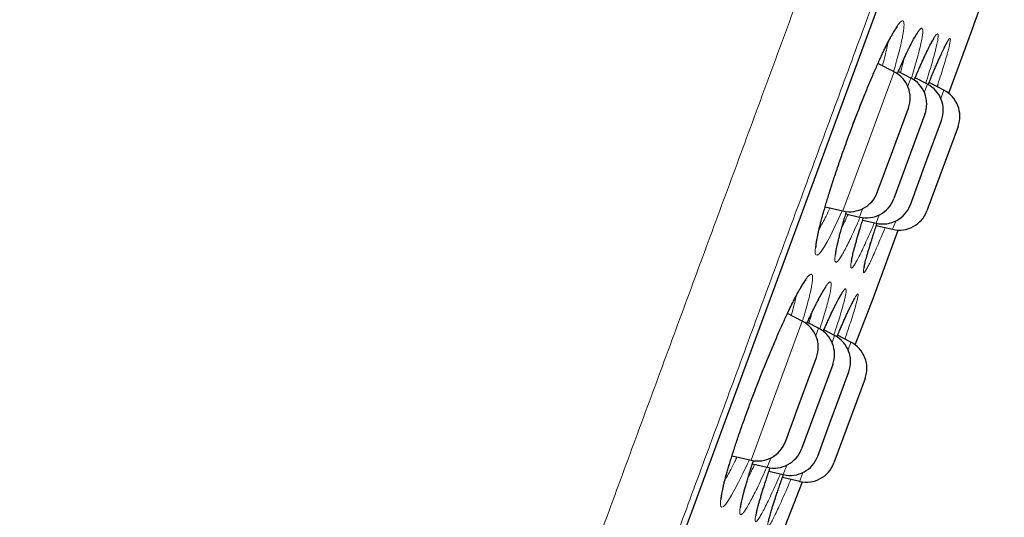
# Model space of a CAD drawing. Header units: millimetres. Extents: x 8 to 791, y 12 to 1717.
# Tile 334 of 341: x 765 to 782, y 1556 to 1564. Entities that reach past the tile are written whole.
import ezdxf

# ---------------------------------------------------------------- set-up
doc = ezdxf.new("R2010")
doc.units = ezdxf.units.MM

msp = doc.modelspace()

# ---------------------------------------------------------------- linework, layer by layer
at = {"color": 8, "linetype": 'Continuous', "lineweight": 0}
for p, q in [((767.427, 1531.391), (790.25, 1593.26)), ((780.804, 1562.921), (781.234, 1564.085)), ((779.443, 1562.103), (779.879, 1563.285)), ((780.16, 1563.181), (780.108, 1563.04)), ((780.39, 1562.936), (780.442, 1563.077)), ((780.723, 1562.974), (780.671, 1562.833)), ((779.007, 1560.921), (779.443, 1562.103)), ((779.34, 1560.958), (779.288, 1560.817)), ((779.57, 1560.713), (779.622, 1560.854)), ((779.903, 1560.75), (779.851, 1560.609)), ((779.518, 1559.433), (779.947, 1560.596)), ((777.804, 1557.662), (778.316, 1559.049)), ((778.592, 1558.929), (778.546, 1558.804)), ((778.821, 1558.684), (778.865, 1558.804)), ((779.143, 1558.69), (779.095, 1558.559)), ((777.444, 1556.685), (777.804, 1557.662)), ((777.778, 1556.722), (777.719, 1556.565)), ((777.993, 1556.44), (778.053, 1556.602)), ((778.327, 1556.477), (778.271, 1556.326))]:
    msp.add_line(p, q, dxfattribs=at)
at = {"color": 7, "linetype": 'Continuous', "lineweight": 30}
for p, q in [((767.436, 1531.412), (790.244, 1593.239)), ((781.234, 1564.085), (781.519, 1564.881)), ((780.804, 1562.921), (781.232, 1564.081)), ((779.879, 1563.285), (779.602, 1563.428)), ((780.16, 1563.181), (779.948, 1563.291)), ((780.442, 1563.077), (780.235, 1563.184)), ((780.455, 1563.066), (780.478, 1563.123)), ((780.723, 1562.974), (780.47, 1563.104)), ((780.619, 1563.072), (780.606, 1563.034)), ((779.855, 1561.951), (780.119, 1562.667)), ((780.4, 1562.564), (779.872, 1561.131)), ((780.418, 1561.743), (780.682, 1562.46)), ((780.963, 1562.356), (780.435, 1560.923)), ((779.59, 1561.235), (779.855, 1561.951)), ((780.153, 1561.027), (780.418, 1561.743)), ((778.703, 1560.992), (779.007, 1560.921)), ((779.055, 1560.872), (779.288, 1560.817)), ((779.343, 1560.767), (779.57, 1560.713)), ((779.519, 1559.436), (779.947, 1560.596)), ((779.574, 1560.675), (779.851, 1560.609)), ((779.217, 1558.643), (779.518, 1559.433)), ((778.316, 1559.049), (778.064, 1559.179)), ((778.592, 1558.929), (778.402, 1559.026)), ((778.865, 1558.804), (778.682, 1558.898)), ((778.902, 1558.779), (778.92, 1558.821)), ((779.143, 1558.69), (778.914, 1558.808)), ((778.246, 1557.591), (778.556, 1558.432)), ((778.832, 1558.311), (778.303, 1556.878)), ((778.773, 1557.284), (779.105, 1558.186)), ((779.383, 1558.072), (778.854, 1556.639)), ((778.028, 1556.999), (778.246, 1557.591)), ((778.577, 1556.753), (778.773, 1557.284)), ((777.121, 1556.761), (777.444, 1556.685)), ((777.468, 1556.624), (777.719, 1556.565)), ((777.749, 1556.497), (777.993, 1556.44)), ((777.978, 1556.395), (778.271, 1556.326)), ((777.767, 1554.915), (778.319, 1556.317))]:
    msp.add_line(p, q, dxfattribs=at)
at = {"color": 8, "linetype": 'Continuous', "lineweight": 0, "flags": 128}
for points in [[(778.994, 1560.924), (778.926, 1560.774), (778.854, 1560.623), (778.793, 1560.5), (778.737, 1560.394), (778.682, 1560.302), (778.635, 1560.233), (778.597, 1560.188), (778.568, 1560.169), (778.548, 1560.175), (778.537, 1560.206), (778.536, 1560.262), (778.544, 1560.342), (778.562, 1560.445), (778.589, 1560.57), (778.625, 1560.715), (778.669, 1560.878), (778.721, 1561.057), (778.781, 1561.251), (778.846, 1561.456), (778.918, 1561.669), (778.994, 1561.889), (779.073, 1562.112), (779.156, 1562.335), (779.24, 1562.556), (779.325, 1562.772), (779.409, 1562.98), (779.492, 1563.178), (779.572, 1563.363), (779.651, 1563.54), (779.726, 1563.698), (779.795, 1563.835), (779.795, 1563.835)], [(777.415, 1556.692), (777.384, 1556.626), (777.306, 1556.46), (777.233, 1556.313), (777.171, 1556.194), (777.114, 1556.093), (777.06, 1556.005), (777.014, 1555.94), (776.977, 1555.9), (776.949, 1555.885), (776.931, 1555.896), (776.922, 1555.931), (776.924, 1555.991), (776.936, 1556.075), (776.957, 1556.181), (776.988, 1556.309), (777.028, 1556.457), (777.076, 1556.621), (777.132, 1556.802), (777.196, 1556.997), (777.266, 1557.202), (777.341, 1557.415), (777.422, 1557.635), (777.505, 1557.856), (777.591, 1558.078), (777.679, 1558.298), (777.767, 1558.511), (777.854, 1558.716), (777.939, 1558.911), (778.021, 1559.093), (778.103, 1559.266), (778.18, 1559.42), (778.249, 1559.553), (778.249, 1559.553)]]:
    msp.add_lwpolyline(points, dxfattribs=at)
at = {"color": 7, "linetype": 'Continuous', "lineweight": 30}
for centre, start, end in [((780.763, 1564.254), 339.7512, 340.2248), ((779.65, 1562.841), 339.7512, 62.7512), ((779.931, 1562.737), 339.7512, 62.7512), ((780.213, 1562.633), 339.7512, 62.7512), ((780.494, 1562.529), 339.7512, 62.7512), ((779.121, 1561.408), 256.7512, 339.7512), ((779.403, 1561.304), 256.7512, 339.7512), ((779.684, 1561.2), 256.7512, 339.7512), ((779.966, 1561.096), 256.7512, 339.7512), ((779.05, 1559.61), 339.2777, 339.7512), ((778.087, 1558.605), 339.7512, 62.7512), ((778.363, 1558.484), 339.7512, 62.7512), ((778.636, 1558.359), 339.7512, 62.7512), ((778.914, 1558.245), 339.7512, 62.7512), ((777.559, 1557.172), 256.7512, 339.7512), ((777.834, 1557.051), 256.7512, 339.7512), ((778.108, 1556.926), 256.7512, 339.7512), ((778.385, 1556.812), 256.7512, 339.7512)]:
    msp.add_arc(centre, 0.5, start, end, dxfattribs=at)
at = {"color": 8, "linetype": 'Continuous', "lineweight": 0}
for points, knots in [([(765.953, 1602.75), (765.951, 1602.744), (765.946, 1602.732), (765.911, 1602.638), (765.856, 1602.487), (765.778, 1602.275), (765.678, 1602.005), (765.558, 1601.679), (765.417, 1601.298), (765.256, 1600.861), (765.073, 1600.366), (764.869, 1599.813), (764.644, 1599.201), (764.398, 1598.536), (764.133, 1597.818), (763.851, 1597.053), (763.553, 1596.244), (763.239, 1595.394), (762.909, 1594.499), (762.561, 1593.555), (762.195, 1592.563), (761.811, 1591.524), (761.414, 1590.446), (761.003, 1589.331), (760.581, 1588.188), (760.15, 1587.02), (759.711, 1585.83), (759.262, 1584.613), (758.801, 1583.364), (758.329, 1582.084), (757.847, 1580.776), (757.357, 1579.449), (756.862, 1578.107), (756.365, 1576.76), (755.867, 1575.411), (755.37, 1574.062), (754.87, 1572.708), (754.367, 1571.344), (753.861, 1569.971), (753.352, 1568.593), (752.846, 1567.22), (752.342, 1565.855), (751.846, 1564.509), (751.357, 1563.184), (750.877, 1561.882), (750.403, 1560.597), (749.934, 1559.325), (749.47, 1558.069), (749.013, 1556.83), (748.567, 1555.62), (748.131, 1554.44), (747.711, 1553.299), (747.305, 1552.2), (746.915, 1551.143), (746.539, 1550.123), (746.175, 1549.138), (745.825, 1548.188), (745.489, 1547.278), (745.171, 1546.415), (744.87, 1545.599), (744.589, 1544.838), (744.329, 1544.132), (744.089, 1543.481), (743.867, 1542.881), (743.665, 1542.332), (743.481, 1541.835), (743.318, 1541.391), (743.176, 1541.006), (743.055, 1540.679), (742.957, 1540.413), (742.881, 1540.208), (742.827, 1540.06), (742.797, 1539.978), (742.784, 1539.944), (742.788, 1539.954), (742.788, 1539.954)], [0, 0, 0, 0, 0.014, 0.028, 0.042, 0.056, 0.07, 0.08375, 0.0975, 0.11125, 0.125, 0.139, 0.153, 0.167, 0.181, 0.195, 0.20875, 0.2225, 0.23625, 0.25, 0.264, 0.278, 0.292, 0.306, 0.32, 0.33375, 0.3475, 0.36125, 0.375, 0.389, 0.403, 0.417, 0.431, 0.445, 0.45875, 0.4725, 0.48625, 0.5, 0.514, 0.528, 0.542, 0.556, 0.57, 0.58375, 0.5975, 0.61125, 0.625, 0.639, 0.653, 0.667, 0.680999, 0.694999, 0.708749, 0.722499, 0.73625, 0.75, 0.763999, 0.777999, 0.791999, 0.805999, 0.819999, 0.833749, 0.847499, 0.861249, 0.874999, 0.888999, 0.902999, 0.916999, 0.930999, 0.944999, 0.958749, 0.972499, 0.986249, 0.999999, 1, 1, 1, 1]), ([(765.506, 1530.008), (765.508, 1530.014), (765.513, 1530.026), (765.549, 1530.125), (765.607, 1530.282), (765.689, 1530.503), (765.793, 1530.785), (765.918, 1531.126), (766.065, 1531.524), (766.233, 1531.98), (766.424, 1532.496), (766.637, 1533.074), (766.872, 1533.712), (767.129, 1534.407), (767.405, 1535.156), (767.7, 1535.955), (768.011, 1536.799), (768.339, 1537.686), (768.683, 1538.621), (769.047, 1539.606), (769.429, 1540.642), (769.829, 1541.727), (770.244, 1542.852), (770.673, 1544.016), (771.113, 1545.209), (771.563, 1546.428), (772.022, 1547.67), (772.49, 1548.941), (772.971, 1550.245), (773.464, 1551.581), (773.968, 1552.947), (774.479, 1554.331), (774.996, 1555.732), (775.514, 1557.138), (776.034, 1558.547), (776.553, 1559.955), (777.075, 1561.368), (777.6, 1562.792), (778.129, 1564.225), (778.659, 1565.664), (779.188, 1567.097), (779.714, 1568.522), (780.232, 1569.928), (780.743, 1571.311), (781.244, 1572.67), (781.738, 1574.011), (782.228, 1575.339), (782.712, 1576.651), (783.189, 1577.943), (783.655, 1579.207), (784.11, 1580.439), (784.549, 1581.629), (784.972, 1582.777), (785.379, 1583.881), (785.772, 1584.945), (786.151, 1585.974), (786.517, 1586.965), (786.868, 1587.915), (787.2, 1588.816), (787.514, 1589.667), (787.807, 1590.462), (788.079, 1591.199), (788.33, 1591.879), (788.561, 1592.505), (788.772, 1593.078), (788.964, 1593.597), (789.135, 1594.06), (789.283, 1594.462), (789.409, 1594.803), (789.511, 1595.081), (789.59, 1595.296), (789.646, 1595.447), (789.681, 1595.542), (789.686, 1595.554), (789.688, 1595.56)], [0, 0, 0, 0, 0.014, 0.028, 0.042, 0.056, 0.07, 0.08375, 0.0975, 0.11125, 0.125, 0.139, 0.153, 0.167, 0.181, 0.195, 0.20875, 0.2225, 0.23625, 0.25, 0.264, 0.278, 0.292, 0.306, 0.32, 0.33375, 0.3475, 0.36125, 0.375, 0.389, 0.403, 0.417, 0.431, 0.445, 0.45875, 0.4725, 0.48625, 0.5, 0.514, 0.528, 0.542, 0.556, 0.57, 0.58375, 0.5975, 0.61125, 0.625, 0.639, 0.653, 0.667, 0.681, 0.695, 0.70875, 0.7225, 0.73625, 0.75, 0.764, 0.778, 0.792, 0.806, 0.82, 0.83375, 0.8475, 0.86125, 0.875, 0.889, 0.903, 0.917, 0.931, 0.945, 0.95875, 0.9725, 0.98625, 1, 1, 1, 1]), ([(790.467, 1594.138), (790.465, 1594.133), (790.461, 1594.121), (790.425, 1594.025), (790.369, 1593.873), (790.29, 1593.658), (790.189, 1593.385), (790.067, 1593.054), (789.925, 1592.669), (789.762, 1592.227), (789.577, 1591.726), (789.37, 1591.166), (789.142, 1590.547), (788.894, 1589.873), (788.626, 1589.147), (788.34, 1588.373), (788.038, 1587.554), (787.721, 1586.694), (787.386, 1585.788), (787.034, 1584.832), (786.664, 1583.828), (786.276, 1582.777), (785.873, 1581.686), (785.457, 1580.557), (785.03, 1579.4), (784.594, 1578.218), (784.15, 1577.014), (783.695, 1575.782), (783.229, 1574.518), (782.751, 1573.222), (782.263, 1571.898), (781.768, 1570.556), (781.266, 1569.197), (780.763, 1567.834), (780.26, 1566.468), (779.756, 1565.103), (779.251, 1563.733), (778.741, 1562.352), (778.229, 1560.963), (777.714, 1559.568), (777.202, 1558.178), (776.692, 1556.797), (776.189, 1555.434), (775.695, 1554.093), (775.208, 1552.775), (774.729, 1551.476), (774.254, 1550.188), (773.785, 1548.916), (773.322, 1547.663), (772.87, 1546.438), (772.43, 1545.243), (772.004, 1544.089), (771.594, 1542.976), (771.199, 1541.907), (770.818, 1540.875), (770.45, 1539.877), (770.096, 1538.916), (769.756, 1537.995), (769.434, 1537.121), (769.129, 1536.296), (768.845, 1535.526), (768.581, 1534.811), (768.338, 1534.152), (768.115, 1533.545), (767.909, 1532.989), (767.724, 1532.486), (767.558, 1532.037), (767.414, 1531.647), (767.292, 1531.316), (767.193, 1531.048), (767.116, 1530.839), (767.062, 1530.692), (767.028, 1530.6), (767.024, 1530.588), (767.022, 1530.583)], [0, 0, 0, 0, 0.014, 0.028, 0.042, 0.056, 0.07, 0.08375, 0.0975, 0.11125, 0.125, 0.139, 0.153, 0.167, 0.181, 0.195, 0.20875, 0.2225, 0.23625, 0.25, 0.264, 0.278, 0.292, 0.306, 0.32, 0.33375, 0.3475, 0.36125, 0.375, 0.389, 0.403, 0.417, 0.431, 0.445, 0.45875, 0.4725, 0.48625, 0.5, 0.514, 0.528, 0.542, 0.556, 0.57, 0.58375, 0.5975, 0.61125, 0.625, 0.639, 0.653, 0.667, 0.681, 0.695, 0.70875, 0.7225, 0.73625, 0.75, 0.764, 0.778, 0.792, 0.806, 0.82, 0.83375, 0.8475, 0.86125, 0.875, 0.889, 0.903, 0.917, 0.931, 0.945, 0.95875, 0.9725, 0.98625, 1, 1, 1, 1]), ([(779.795, 1563.835), (779.815, 1563.872), (779.854, 1563.946), (779.905, 1564.03), (779.949, 1564.095), (779.986, 1564.137), (780.015, 1564.155), (780.035, 1564.147), (780.045, 1564.114), (780.045, 1564.056), (780.036, 1563.975), (780.018, 1563.87), (779.99, 1563.743), (779.953, 1563.597), (779.913, 1563.446), (779.881, 1563.338), (779.867, 1563.291)], [0, 0, 0, 0, 0.070229, 0.140665, 0.210896, 0.28412, 0.357577, 0.430802, 0.503963, 0.577358, 0.650523, 0.723842, 0.797397, 0.870716, 0.943752, 1, 1, 1, 1]), ([(780.13, 1563.692), (780.149, 1563.73), (780.187, 1563.806), (780.236, 1563.895), (780.279, 1563.964), (780.314, 1564.009), (780.34, 1564.031), (780.358, 1564.027), (780.365, 1563.998), (780.364, 1563.944), (780.353, 1563.867), (780.333, 1563.765), (780.303, 1563.642), (780.265, 1563.499), (780.221, 1563.343), (780.185, 1563.228), (780.169, 1563.172)], [0, 0, 0, 0, 0.069816, 0.13984, 0.209658, 0.281999, 0.354572, 0.426913, 0.49918, 0.571677, 0.643946, 0.716372, 0.78903, 0.861456, 0.933621, 1, 1, 1, 1]), ([(780.397, 1563.555), (780.417, 1563.599), (780.457, 1563.685), (780.507, 1563.783), (780.549, 1563.858), (780.582, 1563.908), (780.606, 1563.932), (780.621, 1563.933), (780.627, 1563.908), (780.624, 1563.857), (780.611, 1563.783), (780.588, 1563.685), (780.557, 1563.565), (780.517, 1563.425), (780.47, 1563.268), (780.433, 1563.15), (780.414, 1563.091)], [0, 0, 0, 0, 0.0759243, 0.1469108, 0.2181198, 0.2890997, 0.360171, 0.4314646, 0.5025296, 0.5738099, 0.645317, 0.716595, 0.787758, 0.8591471, 0.930308, 1, 1, 1, 1]), ([(779.678, 1563.388), (779.69, 1563.434), (779.716, 1563.531), (779.746, 1563.657), (779.764, 1563.743), (779.77, 1563.778), (779.77, 1563.782)], [0, 0, 0, 0, 0.297146, 0.628248, 0.960415, 1, 1, 1, 1]), ([(780.607, 1563.429), (780.628, 1563.477), (780.668, 1563.569), (780.718, 1563.676), (780.758, 1563.758), (780.791, 1563.816), (780.815, 1563.85), (780.829, 1563.858), (780.835, 1563.842), (780.83, 1563.8), (780.817, 1563.734), (780.795, 1563.644), (780.763, 1563.531), (780.723, 1563.398), (780.676, 1563.246), (780.638, 1563.13), (780.619, 1563.072)], [0, 0, 0, 0, 0.0771938, 0.1479858, 0.2189998, 0.2897851, 0.360644, 0.4317244, 0.5025768, 0.5736386, 0.6449266, 0.715986, 0.7869425, 0.8581245, 0.9290789, 1, 1, 1, 1]), ([(779.93, 1563.252), (779.95, 1563.299), (779.997, 1563.407), (780.064, 1563.556), (780.108, 1563.646), (780.13, 1563.692)], [0, 0, 0, 0, 0.280535, 0.640882, 1, 1, 1, 1]), ([(780.218, 1563.145), (780.235, 1563.186), (780.276, 1563.284), (780.336, 1563.422), (780.376, 1563.511), (780.397, 1563.555)], [0, 0, 0, 0, 0.263749, 0.631873, 1, 1, 1, 1]), ([(779.982, 1563.273), (779.983, 1563.274), (779.999, 1563.329), (780.022, 1563.413), (780.04, 1563.485), (780.048, 1563.515)], [0, 0, 0, 0, 0.016492, 0.592477, 1, 1, 1, 1]), ([(780.455, 1563.066), (780.464, 1563.088), (780.496, 1563.168), (780.547, 1563.291), (780.587, 1563.383), (780.607, 1563.429)], [0, 0, 0, 0, 0.158884, 0.579441, 1, 1, 1, 1]), ([(778.602, 1560.615), (778.605, 1560.619), (778.623, 1560.648), (778.662, 1560.721), (778.721, 1560.834), (778.763, 1560.92), (778.787, 1560.972), (778.787, 1560.973)], [0, 0, 0, 0, 0.052656, 0.358276, 0.663903, 0.993879, 1, 1, 1, 1]), ([(779.3, 1560.818), (779.28, 1560.771), (779.234, 1560.667), (779.171, 1560.527), (779.109, 1560.398), (779.053, 1560.286), (779.002, 1560.192), (778.958, 1560.119), (778.922, 1560.071), (778.894, 1560.048), (778.876, 1560.05), (778.868, 1560.077), (778.869, 1560.129), (778.879, 1560.205), (778.899, 1560.305), (778.928, 1560.427), (778.965, 1560.568), (779.011, 1560.73), (779.045, 1560.846), (779.066, 1560.911), (779.066, 1560.912)], [0, 0, 0, 0, 0.047899, 0.107617, 0.16296, 0.218303, 0.278477, 0.338841, 0.399008, 0.458905, 0.51899, 0.578884, 0.638943, 0.699195, 0.759255, 0.819089, 0.879113, 0.938947, 0.998822, 1, 1, 1, 1]), ([(778.986, 1560.635), (779.002, 1560.668), (779.035, 1560.736), (779.073, 1560.819), (779.093, 1560.863)], [0, 0, 0, 0, 0.472373, 1, 1, 1, 1]), ([(779.54, 1560.72), (779.525, 1560.685), (779.487, 1560.594), (779.429, 1560.461), (779.366, 1560.322), (779.309, 1560.202), (779.259, 1560.103), (779.217, 1560.028), (779.184, 1559.977), (779.159, 1559.95), (779.143, 1559.948), (779.137, 1559.972), (779.14, 1560.021), (779.153, 1560.094), (779.174, 1560.19), (779.205, 1560.308), (779.244, 1560.447), (779.292, 1560.606), (779.329, 1560.728), (779.353, 1560.8), (779.356, 1560.808)], [0, 0, 0, 0, 0.035812, 0.092337, 0.152183, 0.212221, 0.27207, 0.3319, 0.391921, 0.451753, 0.511729, 0.571896, 0.631872, 0.691799, 0.751916, 0.811843, 0.871835, 0.932018, 0.992009, 1, 1, 1, 1]), ([(779.723, 1560.64), (779.717, 1560.625), (779.688, 1560.553), (779.639, 1560.435), (779.577, 1560.289), (779.52, 1560.162), (779.471, 1560.055), (779.43, 1559.972), (779.397, 1559.913), (779.372, 1559.877), (779.357, 1559.868), (779.352, 1559.883), (779.355, 1559.923), (779.368, 1559.988), (779.39, 1560.076), (779.421, 1560.187), (779.46, 1560.319), (779.508, 1560.472), (779.55, 1560.604), (779.579, 1560.689), (779.587, 1560.713)], [0, 0, 0, 0, 0.014881, 0.071817, 0.132052, 0.19248, 0.252718, 0.312936, 0.373345, 0.433563, 0.493894, 0.554418, 0.614749, 0.675079, 0.735601, 0.795931, 0.856309, 0.91688, 0.977258, 1, 1, 1, 1]), ([(778.249, 1559.553), (778.269, 1559.588), (778.308, 1559.659), (778.359, 1559.739), (778.403, 1559.799), (778.438, 1559.836), (778.465, 1559.849), (778.483, 1559.837), (778.491, 1559.8), (778.488, 1559.738), (778.476, 1559.653), (778.454, 1559.545), (778.423, 1559.416), (778.382, 1559.266), (778.346, 1559.141), (778.321, 1559.063), (778.316, 1559.045)], [0, 0, 0, 0, 0.072691, 0.145594, 0.218287, 0.294254, 0.370465, 0.446433, 0.5223, 0.598409, 0.674279, 0.750271, 0.826508, 0.902499, 0.978175, 1, 1, 1, 1]), ([(778.582, 1559.403), (778.601, 1559.44), (778.639, 1559.513), (778.688, 1559.597), (778.729, 1559.661), (778.763, 1559.702), (778.788, 1559.718), (778.803, 1559.71), (778.808, 1559.676), (778.804, 1559.618), (778.789, 1559.536), (778.765, 1559.431), (778.732, 1559.305), (778.69, 1559.159), (778.65, 1559.027), (778.621, 1558.94), (778.612, 1558.913)], [0, 0, 0, 0, 0.072152, 0.144518, 0.216672, 0.291635, 0.366839, 0.441803, 0.516658, 0.591752, 0.666609, 0.741597, 0.816825, 0.891811, 0.966508, 1, 1, 1, 1]), ([(778.84, 1559.245), (778.86, 1559.287), (778.9, 1559.369), (778.95, 1559.463), (778.991, 1559.533), (779.023, 1559.579), (779.045, 1559.599), (779.059, 1559.595), (779.062, 1559.567), (779.056, 1559.513), (779.039, 1559.435), (779.014, 1559.334), (778.979, 1559.212), (778.935, 1559.068), (778.892, 1558.935), (778.861, 1558.843), (778.851, 1558.811)], [0, 0, 0, 0, 0.0771188, 0.1505766, 0.2242646, 0.2977153, 0.371246, 0.4450067, 0.5185308, 0.5922491, 0.6662023, 0.7399182, 0.8134851, 0.8872858, 0.9608505, 1, 1, 1, 1]), ([(778.129, 1559.146), (778.134, 1559.163), (778.154, 1559.232), (778.18, 1559.334), (778.203, 1559.428), (778.21, 1559.469), (778.212, 1559.477)], [0, 0, 0, 0, 0.131498, 0.512428, 0.894586, 1, 1, 1, 1]), ([(778.39, 1559.002), (778.407, 1559.039), (778.451, 1559.136), (778.516, 1559.272), (778.56, 1559.36), (778.582, 1559.403)], [0, 0, 0, 0, 0.238854, 0.620081, 1, 1, 1, 1]), ([(779.051, 1559.12), (779.071, 1559.165), (779.111, 1559.253), (779.16, 1559.353), (779.199, 1559.43), (779.23, 1559.482), (779.252, 1559.51), (779.264, 1559.513), (779.266, 1559.491), (779.258, 1559.443), (779.241, 1559.372), (779.214, 1559.278), (779.179, 1559.161), (779.134, 1559.023), (779.087, 1558.884), (779.053, 1558.785), (779.039, 1558.743)], [0, 0, 0, 0, 0.077852, 0.150288, 0.222951, 0.295379, 0.367869, 0.440586, 0.513069, 0.585741, 0.658645, 0.731315, 0.803855, 0.876626, 0.949165, 1, 1, 1, 1]), ([(778.428, 1559.013), (778.436, 1559.039), (778.456, 1559.106), (778.472, 1559.161), (778.481, 1559.196)], [0, 0, 0, 0, 0.388594, 1, 1, 1, 1]), ([(778.671, 1558.876), (778.684, 1558.905), (778.721, 1558.99), (778.778, 1559.115), (778.819, 1559.202), (778.84, 1559.245)], [0, 0, 0, 0, 0.202403, 0.6012, 1, 1, 1, 1]), ([(778.902, 1558.779), (778.909, 1558.796), (778.94, 1558.87), (778.991, 1558.986), (779.031, 1559.075), (779.051, 1559.12)], [0, 0, 0, 0, 0.128943, 0.56447, 1, 1, 1, 1]), ([(777.001, 1556.35), (777.015, 1556.373), (777.045, 1556.425), (777.101, 1556.53), (777.156, 1556.637), (777.194, 1556.714), (777.206, 1556.741)], [0, 0, 0, 0, 0.228989, 0.51938, 0.832706, 1, 1, 1, 1]), ([(777.712, 1556.567), (777.705, 1556.552), (777.672, 1556.476), (777.616, 1556.354), (777.546, 1556.206), (777.484, 1556.081), (777.427, 1555.974), (777.377, 1555.885), (777.333, 1555.817), (777.298, 1555.773), (777.273, 1555.755), (777.257, 1555.762), (777.251, 1555.793), (777.254, 1555.85), (777.268, 1555.931), (777.291, 1556.034), (777.324, 1556.159), (777.366, 1556.303), (777.416, 1556.467), (777.456, 1556.593), (777.481, 1556.668), (777.485, 1556.678)], [0, 0, 0, 0, 0.013525, 0.07145, 0.129191, 0.182734, 0.236274, 0.294451, 0.35281, 0.410979, 0.468883, 0.526969, 0.584869, 0.642903, 0.701124, 0.759158, 0.816952, 0.87493, 0.932723, 0.990547, 1, 1, 1, 1]), ([(777.39, 1556.379), (777.397, 1556.393), (777.424, 1556.445), (777.463, 1556.525), (777.496, 1556.595), (777.505, 1556.615)], [0, 0, 0, 0, 0.201585, 0.774941, 1, 1, 1, 1]), ([(777.944, 1556.451), (777.941, 1556.446), (777.914, 1556.382), (777.865, 1556.273), (777.797, 1556.122), (777.734, 1555.988), (777.677, 1555.871), (777.627, 1555.777), (777.586, 1555.706), (777.553, 1555.659), (777.53, 1555.636), (777.516, 1555.639), (777.513, 1555.666), (777.518, 1555.718), (777.534, 1555.795), (777.559, 1555.894), (777.593, 1556.015), (777.636, 1556.157), (777.688, 1556.317), (777.732, 1556.451), (777.762, 1556.536), (777.769, 1556.556)], [0, 0, 0, 0, 0.004885, 0.059429, 0.113973, 0.171712, 0.229636, 0.287377, 0.3451, 0.403006, 0.460729, 0.518551, 0.576558, 0.63438, 0.692178, 0.75016, 0.807958, 0.865777, 0.923781, 0.981599, 1, 1, 1, 1]), ([(778.121, 1556.361), (778.103, 1556.317), (778.061, 1556.217), (777.999, 1556.075), (777.937, 1555.935), (777.881, 1555.813), (777.832, 1555.712), (777.792, 1555.635), (777.761, 1555.581), (777.739, 1555.552), (777.726, 1555.548), (777.724, 1555.568), (777.73, 1555.614), (777.747, 1555.684), (777.773, 1555.777), (777.808, 1555.892), (777.852, 1556.028), (777.905, 1556.184), (777.952, 1556.323), (777.985, 1556.414), (777.995, 1556.443)], [0, 0, 0, 0, 0.042972, 0.098042, 0.156294, 0.214733, 0.272987, 0.33122, 0.38964, 0.447874, 0.5062, 0.564712, 0.623038, 0.681343, 0.739833, 0.798138, 0.856475, 0.914998, 0.973335, 1, 1, 1, 1])]:
    msp.add_open_spline(points, degree=3, knots=knots, dxfattribs=at)
at = {"color": 7, "linetype": 'Continuous', "lineweight": 30}
for points, knots in [([(778.549, 1560.302), (778.549, 1560.303), (778.549, 1560.304), (778.548, 1560.314), (778.549, 1560.33), (778.552, 1560.355), (778.556, 1560.387), (778.562, 1560.427), (778.571, 1560.475), (778.583, 1560.53), (778.597, 1560.592), (778.613, 1560.661), (778.632, 1560.735), (778.653, 1560.816), (778.677, 1560.901), (778.703, 1560.99), (778.73, 1561.084), (778.76, 1561.181), (778.791, 1561.281), (778.824, 1561.385), (778.86, 1561.493), (778.897, 1561.604), (778.935, 1561.717), (778.975, 1561.833), (779.017, 1561.95), (779.059, 1562.068), (779.101, 1562.186), (779.145, 1562.303), (779.188, 1562.418), (779.231, 1562.532), (779.275, 1562.643), (779.318, 1562.753), (779.361, 1562.862), (779.405, 1562.969), (779.448, 1563.073), (779.491, 1563.175), (779.534, 1563.273), (779.575, 1563.368), (779.615, 1563.457), (779.654, 1563.542), (779.691, 1563.622), (779.727, 1563.695), (779.755, 1563.753), (779.778, 1563.796), (779.799, 1563.837), (779.823, 1563.882), (779.849, 1563.928), (779.873, 1563.968), (779.894, 1564.001), (779.91, 1564.024), (779.922, 1564.04), (779.929, 1564.049), (779.933, 1564.052), (779.932, 1564.052), (779.932, 1564.051)], [0, 0, 0, 0, 0.01185, 0.025009, 0.039793, 0.056081, 0.07368, 0.092344, 0.111829, 0.131921, 0.152447, 0.17327, 0.194279, 0.215387, 0.236522, 0.257616, 0.27863, 0.299518, 0.320287, 0.341317, 0.362572, 0.384013, 0.405597, 0.427273, 0.448988, 0.470675, 0.492279, 0.513753, 0.535059, 0.556165, 0.577051, 0.597983, 0.61912, 0.640402, 0.661804, 0.683293, 0.704832, 0.726374, 0.747868, 0.76927, 0.790537, 0.811629, 0.832502, 0.844166, 0.855164, 0.875486, 0.895702, 0.915709, 0.935348, 0.95439, 0.970367, 0.984935, 0.997939, 1, 1, 1, 1]), ([(779.931, 1563.251), (779.938, 1563.268), (779.958, 1563.315), (779.99, 1563.388), (780.027, 1563.47), (780.062, 1563.546), (780.091, 1563.608), (780.114, 1563.656), (780.136, 1563.7), (780.16, 1563.747), (780.186, 1563.797), (780.209, 1563.839), (780.23, 1563.875), (780.247, 1563.902), (780.26, 1563.921), (780.268, 1563.932), (780.272, 1563.937), (780.272, 1563.937), (780.272, 1563.937)], [0, 0, 0, 0, 0.04148, 0.120042, 0.19817, 0.275726, 0.35257, 0.403503, 0.443818, 0.518749, 0.59343, 0.667565, 0.740636, 0.811868, 0.872469, 0.927888, 0.97719, 1, 1, 1, 1]), ([(780.218, 1563.144), (780.218, 1563.145), (780.23, 1563.174), (780.246, 1563.211), (780.268, 1563.262), (780.29, 1563.313), (780.319, 1563.38), (780.352, 1563.455), (780.384, 1563.525), (780.414, 1563.589), (780.442, 1563.647), (780.467, 1563.699), (780.49, 1563.744), (780.511, 1563.782), (780.527, 1563.811), (780.54, 1563.832), (780.548, 1563.844), (780.553, 1563.851), (780.553, 1563.851), (780.553, 1563.851)], [0, 0, 0, 0, 0.0005937, 0.072081, 0.0955404, 0.1353187, 0.2105168, 0.2859122, 0.3615873, 0.4374241, 0.5131966, 0.5886209, 0.663324, 0.7367809, 0.8082336, 0.868697, 0.9236775, 0.9720338, 1, 1, 1, 1]), ([(780.478, 1563.123), (780.485, 1563.139), (780.503, 1563.183), (780.532, 1563.253), (780.565, 1563.332), (780.597, 1563.406), (780.627, 1563.474), (780.655, 1563.537), (780.681, 1563.594), (780.705, 1563.645), (780.726, 1563.688), (780.744, 1563.725), (780.758, 1563.752), (780.769, 1563.77), (780.775, 1563.781), (780.779, 1563.785), (780.778, 1563.785), (780.778, 1563.785)], [0, 0, 0, 0, 0.041356, 0.119681, 0.198252, 0.277185, 0.356384, 0.43571, 0.514893, 0.593643, 0.671561, 0.748075, 0.822332, 0.884154, 0.939381, 0.986719, 1, 1, 1, 1]), ([(778.882, 1560.169), (778.882, 1560.169), (778.882, 1560.169), (778.882, 1560.177), (778.883, 1560.191), (778.886, 1560.213), (778.891, 1560.243), (778.897, 1560.281), (778.907, 1560.326), (778.919, 1560.379), (778.933, 1560.439), (778.95, 1560.506), (778.97, 1560.579), (778.992, 1560.657), (779.016, 1560.741), (779.041, 1560.825), (779.059, 1560.884), (779.067, 1560.912)], [0, 0, 0, 0, 0.030976, 0.077391, 0.130234, 0.189103, 0.253237, 0.32162, 0.393233, 0.4672, 0.542822, 0.619562, 0.697, 0.774808, 0.852714, 0.930467, 1, 1, 1, 1]), ([(779.152, 1560.054), (779.152, 1560.053), (779.152, 1560.053), (779.152, 1560.057), (779.153, 1560.068), (779.156, 1560.087), (779.16, 1560.113), (779.167, 1560.147), (779.177, 1560.188), (779.188, 1560.237), (779.203, 1560.294), (779.22, 1560.356), (779.239, 1560.425), (779.261, 1560.499), (779.284, 1560.578), (779.31, 1560.662), (779.334, 1560.739), (779.35, 1560.789), (779.356, 1560.808)], [0, 0, 0, 0, 0.011601, 0.054838, 0.10475, 0.161205, 0.223408, 0.290163, 0.360211, 0.432474, 0.506117, 0.580535, 0.655299, 0.730061, 0.804348, 0.878846, 0.954362, 1, 1, 1, 1]), ([(779.366, 1559.958), (779.366, 1559.957), (779.366, 1559.957), (779.367, 1559.963), (779.369, 1559.974), (779.372, 1559.994), (779.378, 1560.021), (779.387, 1560.056), (779.398, 1560.099), (779.411, 1560.148), (779.427, 1560.205), (779.446, 1560.268), (779.466, 1560.337), (779.489, 1560.411), (779.515, 1560.49), (779.542, 1560.575), (779.566, 1560.649), (779.582, 1560.697), (779.587, 1560.713)], [0, 0, 0, 0, 0.018019, 0.061445, 0.112143, 0.169736, 0.233099, 0.30076, 0.371336, 0.443735, 0.517179, 0.591129, 0.665203, 0.739095, 0.81261, 0.886963, 0.962209, 1, 1, 1, 1]), ([(776.937, 1556.018), (776.937, 1556.019), (776.936, 1556.02), (776.937, 1556.03), (776.938, 1556.046), (776.941, 1556.07), (776.945, 1556.102), (776.952, 1556.142), (776.962, 1556.189), (776.974, 1556.244), (776.989, 1556.306), (777.007, 1556.374), (777.027, 1556.448), (777.05, 1556.528), (777.075, 1556.613), (777.102, 1556.702), (777.131, 1556.795), (777.162, 1556.891), (777.195, 1556.991), (777.23, 1557.094), (777.267, 1557.201), (777.305, 1557.311), (777.346, 1557.424), (777.388, 1557.539), (777.431, 1557.656), (777.475, 1557.773), (777.519, 1557.89), (777.564, 1558.007), (777.609, 1558.122), (777.655, 1558.235), (777.7, 1558.346), (777.745, 1558.455), (777.79, 1558.563), (777.835, 1558.669), (777.88, 1558.773), (777.924, 1558.874), (777.968, 1558.972), (778.01, 1559.066), (778.052, 1559.155), (778.092, 1559.24), (778.131, 1559.319), (778.167, 1559.392), (778.201, 1559.457), (778.227, 1559.507), (778.252, 1559.552), (778.276, 1559.595), (778.302, 1559.639), (778.325, 1559.676), (778.344, 1559.705), (778.36, 1559.726), (778.37, 1559.739), (778.377, 1559.747), (778.378, 1559.748), (778.378, 1559.748)], [0, 0, 0, 0, 0.011159, 0.024597, 0.039279, 0.055503, 0.073047, 0.091664, 0.111112, 0.131177, 0.151686, 0.172501, 0.193514, 0.214638, 0.2358, 0.25693, 0.277986, 0.298937, 0.319729, 0.340678, 0.361863, 0.383247, 0.404789, 0.426439, 0.448147, 0.469852, 0.49149, 0.513015, 0.534383, 0.555562, 0.576527, 0.597401, 0.618488, 0.639728, 0.661096, 0.682561, 0.704089, 0.725637, 0.747149, 0.768583, 0.789893, 0.811036, 0.831969, 0.850742, 0.861741, 0.882009, 0.902148, 0.92204, 0.941507, 0.958383, 0.974049, 0.988249, 1, 1, 1, 1]), ([(778.391, 1559.001), (778.404, 1559.03), (778.43, 1559.087), (778.467, 1559.167), (778.503, 1559.242), (778.536, 1559.31), (778.563, 1559.362), (778.587, 1559.41), (778.611, 1559.455), (778.636, 1559.501), (778.659, 1559.541), (778.679, 1559.574), (778.695, 1559.598), (778.707, 1559.614), (778.713, 1559.622), (778.716, 1559.626), (778.716, 1559.625), (778.715, 1559.625)], [0, 0, 0, 0, 0.080438, 0.162722, 0.244427, 0.3254, 0.400033, 0.442438, 0.521074, 0.59937, 0.676958, 0.753219, 0.82723, 0.889073, 0.945002, 0.994264, 1, 1, 1, 1]), ([(778.672, 1558.875), (778.673, 1558.878), (778.684, 1558.904), (778.702, 1558.943), (778.73, 1559.007), (778.76, 1559.072), (778.793, 1559.145), (778.825, 1559.213), (778.855, 1559.275), (778.883, 1559.331), (778.909, 1559.381), (778.932, 1559.424), (778.952, 1559.459), (778.967, 1559.486), (778.979, 1559.504), (778.986, 1559.514), (778.99, 1559.519), (778.989, 1559.518), (778.989, 1559.518)], [0, 0, 0, 0, 0.0063, 0.069876, 0.111725, 0.190813, 0.270101, 0.349669, 0.429387, 0.508993, 0.58818, 0.666523, 0.743418, 0.817981, 0.880163, 0.936107, 0.984771, 1, 1, 1, 1]), ([(778.92, 1558.821), (778.927, 1558.836), (778.945, 1558.88), (778.975, 1558.948), (779.008, 1559.024), (779.04, 1559.095), (779.07, 1559.161), (779.098, 1559.221), (779.123, 1559.275), (779.146, 1559.322), (779.167, 1559.363), (779.183, 1559.395), (779.196, 1559.418), (779.205, 1559.433), (779.211, 1559.442), (779.212, 1559.444), (779.212, 1559.444)], [0, 0, 0, 0, 0.042619, 0.123318, 0.204263, 0.285571, 0.367136, 0.448796, 0.530263, 0.611212, 0.691181, 0.769494, 0.837185, 0.899296, 0.953961, 1, 1, 1, 1]), ([(777.267, 1555.876), (777.267, 1555.876), (777.267, 1555.877), (777.267, 1555.885), (777.269, 1555.9), (777.272, 1555.923), (777.277, 1555.953), (777.285, 1555.992), (777.296, 1556.038), (777.309, 1556.091), (777.325, 1556.152), (777.343, 1556.219), (777.364, 1556.292), (777.387, 1556.37), (777.413, 1556.454), (777.441, 1556.542), (777.465, 1556.617), (777.481, 1556.664), (777.486, 1556.678)], [0, 0, 0, 0, 0.032026, 0.077779, 0.128421, 0.184887, 0.246297, 0.311674, 0.380056, 0.450626, 0.522743, 0.595909, 0.669741, 0.743934, 0.818236, 0.892405, 0.966305, 1, 1, 1, 1]), ([(777.529, 1555.739), (777.529, 1555.739), (777.529, 1555.738), (777.529, 1555.741), (777.53, 1555.75), (777.532, 1555.767), (777.537, 1555.791), (777.544, 1555.823), (777.553, 1555.863), (777.566, 1555.91), (777.58, 1555.964), (777.598, 1556.025), (777.618, 1556.092), (777.64, 1556.165), (777.665, 1556.242), (777.691, 1556.325), (777.72, 1556.412), (777.746, 1556.489), (777.763, 1556.539), (777.769, 1556.556)], [0, 0, 0, 0, 0.00233, 0.041773, 0.087563, 0.13973, 0.197636, 0.260183, 0.326148, 0.394446, 0.464231, 0.53488, 0.605952, 0.677112, 0.748095, 0.818707, 0.889939, 0.962049, 1, 1, 1, 1]), ([(777.739, 1555.632), (777.739, 1555.632), (777.739, 1555.634), (777.741, 1555.643), (777.744, 1555.658), (777.749, 1555.681), (777.757, 1555.712), (777.767, 1555.751), (777.781, 1555.797), (777.796, 1555.85), (777.815, 1555.91), (777.836, 1555.975), (777.859, 1556.047), (777.885, 1556.123), (777.912, 1556.204), (777.942, 1556.291), (777.969, 1556.369), (777.987, 1556.419), (777.993, 1556.437)], [0, 0, 0, 0, 0.037341, 0.082337, 0.134353, 0.192595, 0.255714, 0.322269, 0.391056, 0.461186, 0.532041, 0.603202, 0.67433, 0.745316, 0.815676, 0.886996, 0.959136, 1, 1, 1, 1])]:
    msp.add_open_spline(points, degree=3, knots=knots, dxfattribs=at)

doc.saveas('drawing.dxf')
